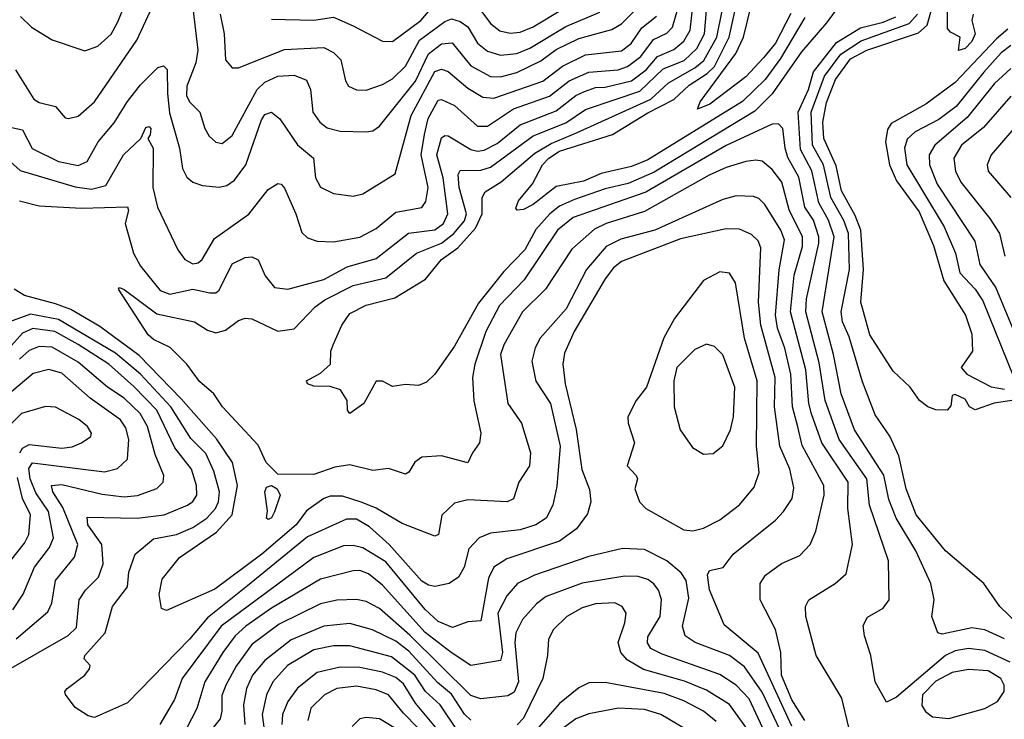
# Model space of a CAD drawing. Extents: x 1308313 to 1441400, y 959662 to 1036319.
# Tile 397 of 656: x 1355256 to 1358265, y 1020980 to 1023118. Entities that reach past the tile are written whole.
import ezdxf

# ---------------------------------------------------------------- set-up
doc = ezdxf.new("R2010")
doc.units = 0

msp = doc.modelspace()

# ---------------------------------------------------------------- linework, layer by layer
at = {"layer": '0CON10XD'}
for points in [[(1357612.8, 1023137.2), (1357565, 1023045.8), (1357528.7, 1023001.3), (1357475, 1022943.6), (1357365, 1022860.2), (1357327.5, 1022845), (1357335, 1022866.7), (1357444, 1023015), (1357468.2, 1023065), (1357529.3, 1023315)], [(1355258, 1023128), (1355291.9, 1023095), (1355355, 1023056.9), (1355455, 1023023.1), (1355495, 1023037.3), (1355535, 1023074), (1355555, 1023109.1), (1355606.6, 1023235)], [(1355255, 1022564.2), (1355315, 1022549.2), (1355445, 1022542.5), (1355585, 1022546.1), (1355588.8, 1022535), (1355577.8, 1022495), (1355603.6, 1022405), (1355625.4, 1022365), (1355685, 1022290.5), (1355715, 1022279.5), (1355785, 1022294.4), (1355836.5, 1022283.5), (1355855, 1022283.4), (1355865, 1022292), (1355905, 1022371.8), (1355945, 1022390.9), (1355965, 1022393.1), (1355984.4, 1022384.4), (1356006.5, 1022335), (1356035, 1022299.6), (1356075, 1022294.6), (1356185, 1022324.5), (1356256.7, 1022363.3), (1356345, 1022388), (1356444.1, 1022465.9), (1356525, 1022475.9), (1356550.6, 1022495), (1356563.9, 1022525), (1356549.6, 1022635), (1356530.9, 1022705), (1356545, 1022756.6), (1356555, 1022764.2), (1356565, 1022762.8), (1356635, 1022721.8), (1356655, 1022716.5), (1356675, 1022719.2), (1356715, 1022740), (1356785, 1022797), (1356895, 1022839.2), (1356955, 1022886.4), (1356981.8, 1022898.2), (1357015, 1022911), (1357045, 1022911.8), (1357125, 1022931.6), (1357170.8, 1022965), (1357205, 1023005.8), (1357255, 1023026.7), (1357285, 1023052.3), (1357304.5, 1023085.5), (1357318.9, 1023215)], [(1355785.8, 1023145), (1355800.6, 1023025), (1355793.8, 1022986.2), (1355766.9, 1022915), (1355765.3, 1022885), (1355775.6, 1022865.6), (1355806.1, 1022835), (1355821.3, 1022785), (1355835, 1022762.2), (1355855, 1022743.6), (1355875, 1022740), (1355905, 1022764.5), (1355981.5, 1022905), (1356005, 1022926.7), (1356045, 1022945.9), (1356095, 1022948.6), (1356132.8, 1022932.8), (1356144.2, 1022905), (1356151.8, 1022835), (1356172.9, 1022805), (1356195, 1022787.3), (1356235, 1022777.8), (1356315, 1022775.4), (1356335, 1022778.5), (1356355, 1022792.5), (1356465, 1022930.2), (1356505, 1023014), (1356545, 1023043.9), (1356577.7, 1023047.7), (1356635, 1022976.9), (1356695, 1022944.1), (1356725, 1022943.7), (1356775, 1022956.5), (1356848.1, 1022991.9), (1356895, 1023026.6), (1356965, 1023060), (1357065, 1023088.4), (1357095, 1023105.7), (1357178.7, 1023191.3)], [(1355790, 1022195), (1355829.5, 1022169.5), (1355855, 1022161.1), (1355885, 1022169), (1355925, 1022198.8), (1355945, 1022206.4), (1355965, 1022204.5), (1356045, 1022165.9), (1356095, 1022173.7), (1356159.2, 1022240.8), (1356188, 1022262), (1356275, 1022305.5), (1356375, 1022329.7), (1356468.7, 1022405), (1356545, 1022435.3), (1356583, 1022465), (1356615, 1022503.6), (1356621.1, 1022525), (1356598.5, 1022605), (1356595.5, 1022644.5), (1356602.4, 1022657.6), (1356665, 1022658.3), (1356695, 1022667.1), (1356825, 1022762.6), (1356925, 1022802.4), (1356985, 1022843.1), (1357076, 1022874), (1357150.9, 1022899.1), (1357222.7, 1022967.3), (1357286.5, 1022993.5), (1357325, 1023030), (1357349, 1023075), (1357358.3, 1023195)], [(1357784.7, 1023195.3), (1357721.2, 1023108.8), (1357645, 1023020), (1357555, 1022891), (1357502, 1022838), (1357195, 1022652.2), (1357115, 1022617.2), (1357045, 1022601.1), (1356951.3, 1022568.7), (1356905, 1022548), (1356875.6, 1022525), (1356833, 1022477), (1356799.2, 1022415), (1356735, 1022348.4), (1356658.3, 1022251.7), (1356585, 1022120.4), (1356524.6, 1022035.4), (1356499.1, 1022010.9), (1356475, 1022000.6), (1356435, 1022003.1), (1356395, 1021997.1), (1356365, 1022014), (1356345, 1022014), (1356307.1, 1021945), (1356265, 1021914.4), (1356257.8, 1021925), (1356256.4, 1021955), (1356236.7, 1021986.7), (1356205, 1021997.3), (1356155, 1021998.6), (1356135.8, 1022005), (1356131.9, 1022015), (1356175, 1022038.1), (1356206.2, 1022065), (1356206.9, 1022105), (1356213.6, 1022125), (1356240.4, 1022185), (1356265, 1022220.5), (1356315, 1022245.9), (1356402, 1022268), (1356496.2, 1022325), (1356545, 1022384.8), (1356595, 1022420.5), (1356649, 1022481), (1356668.9, 1022525), (1356669.3, 1022575), (1356678.4, 1022591.6), (1356727.3, 1022622.7), (1356830, 1022710), (1356880, 1022740), (1356957.9, 1022772.1), (1357185, 1022874.9), (1357238.7, 1022925), (1357319.3, 1022970.7), (1357346.5, 1022993.5), (1357386.2, 1023065), (1357402.4, 1023145)], [(1357655.4, 1023125), (1357580.3, 1022999.7), (1357533.6, 1022935), (1357465, 1022867.6), (1357175, 1022689.7), (1357125, 1022669.5), (1357032.4, 1022647.6), (1356978.5, 1022625), (1356895, 1022608.8), (1356825, 1022553.1), (1356795, 1022537.9), (1356776.1, 1022536.1), (1356771.7, 1022541.7), (1356780.6, 1022565), (1356823.4, 1022616.6), (1356853.1, 1022675), (1356872.6, 1022695), (1356905, 1022716.6), (1357067.6, 1022767.6), (1357175, 1022833.4), (1357255, 1022874.4), (1357301.9, 1022918), (1357356.5, 1022953.5), (1357378.6, 1022975), (1357423.9, 1023065), (1357452.4, 1023195)], [(1358170, 1023135), (1358165.4, 1023115), (1358175.2, 1023075), (1358165, 1023050.9), (1358145, 1023029.6), (1358124.3, 1023024.3), (1358130, 1023065), (1358100, 1023080), (1358091.5, 1023091.5), (1358092.4, 1023207.6)], [(1355205, 1022704.1), (1355257.6, 1022657.6), (1355425, 1022607.4), (1355475, 1022600.4), (1355518.8, 1022611.2), (1355572.8, 1022705), (1355626, 1022755), (1355641.5, 1022788.5), (1355651.5, 1022791.5), (1355656.5, 1022785), (1355655, 1022765.7), (1355647.1, 1022755), (1355664, 1022725), (1355663.1, 1022605), (1355676.8, 1022545), (1355738.8, 1022415), (1355760.9, 1022385), (1355785, 1022372.4), (1355801.4, 1022375), (1355813.1, 1022385), (1355850.8, 1022449.2), (1355955.8, 1022524.2), (1356015, 1022598.9), (1356045, 1022617.8), (1356055, 1022615.6), (1356065, 1022602.9), (1356100, 1022525), (1356117.9, 1022467.9), (1356135, 1022451.8), (1356165, 1022440.9), (1356215, 1022439.7), (1356295, 1022453.9), (1356345, 1022479.7), (1356405, 1022530), (1356485, 1022543.7), (1356497.1, 1022562.9), (1356503.9, 1022605), (1356482.6, 1022705), (1356493.3, 1022766.7), (1356504.1, 1022815.9), (1356535, 1022872.1), (1356545, 1022873.7), (1356585, 1022856.2), (1356655, 1022792.2), (1356685, 1022792.2), (1356764.5, 1022845.5), (1356875, 1022884), (1356935, 1022930.7), (1356995, 1022958), (1357085, 1022964.9), (1357113.2, 1022975), (1357154.1, 1023005.9), (1357192.4, 1023057.6), (1357233.6, 1023076.4), (1357251, 1023095), (1357274.3, 1023175.7)], [(1356025, 1023120), (1356155, 1023116.6), (1356215, 1023125.7), (1356275, 1023098.8), (1356365, 1023052.7), (1356395, 1023051.8), (1356481.5, 1023115), (1356525, 1023165.6)], [(1355212.9, 1022792.9), (1355265, 1022781.2), (1355294, 1022724), (1355375, 1022684.4), (1355435, 1022672.8), (1355462.1, 1022685), (1355495.8, 1022745), (1355545, 1022803.3), (1355585, 1022867.8), (1355625, 1022918.7), (1355678.4, 1022971.6), (1355695, 1022976.5), (1355706.2, 1022966.2), (1355708, 1022892), (1355713.3, 1022833.3), (1355744.4, 1022725), (1355753.8, 1022663.8), (1355766.8, 1022636.8), (1355785, 1022621.5), (1355815, 1022611.3), (1355865, 1022606), (1355889, 1022611), (1355912.8, 1022627.2), (1355946.5, 1022675), (1355995, 1022812.1), (1356005, 1022827.8), (1356025, 1022835.3), (1356051.2, 1022815), (1356105, 1022735.3), (1356153.3, 1022695), (1356159.6, 1022635), (1356175, 1022606.7), (1356215, 1022587.1), (1356275, 1022578.9), (1356305, 1022585.5), (1356403.5, 1022646.5), (1356452.5, 1022825), (1356525, 1022959.7), (1356545, 1022967), (1356565, 1022959.6), (1356625, 1022908.8), (1356671.5, 1022881.5), (1356705, 1022878.3), (1356855, 1022930), (1356915, 1022976.1), (1356985, 1023010.4), (1357095, 1023023), (1357124.8, 1023045), (1357156.9, 1023093.1), (1357201.8, 1023128.2)], [(1355242.7, 1022965), (1355298.9, 1022875), (1355315, 1022864.6), (1355365, 1022852.5), (1355395, 1022818.6), (1355405, 1022815.6), (1355435, 1022822.9), (1355485, 1022867.1), (1355613.8, 1023055), (1355655, 1023143.3)], [(1355868.1, 1023135), (1355881.2, 1023075), (1355885.3, 1022995.3), (1355905, 1022971.1), (1355925, 1022971.2), (1355952.5, 1022982.5), (1356065, 1023027.3), (1356185, 1023033.2), (1356215, 1023017.2), (1356237.7, 1022995), (1356251.4, 1022931.4), (1356260.8, 1022915), (1356285, 1022903.5), (1356315, 1022902.3), (1356365, 1022919.5), (1356395, 1022937.1), (1356435, 1022975.7), (1356477.8, 1023055), (1356555, 1023112.8), (1356575, 1023120.5), (1356602.1, 1023112.1), (1356625, 1023096.5), (1356655, 1023046.3), (1356685, 1023022), (1356725, 1023010), (1356775, 1023014.2), (1356815, 1023031.1), (1356925, 1023097.6), (1357028.8, 1023141.2)], [(1356660.8, 1023150.8), (1356695.4, 1023105.4), (1356723.5, 1023083.5), (1356755, 1023076.6), (1356785, 1023080.3), (1356825, 1023095.7), (1356915, 1023149.6)], [(1358265, 1021226.7), (1358205, 1021254.2), (1358165, 1021259.7), (1358075, 1021241.1), (1358061.9, 1021245), (1358043.5, 1021295), (1358050, 1021345), (1358040.6, 1021395), (1357994.8, 1021495), (1357934.4, 1021594.5), (1357911.6, 1021651.6), (1357896.7, 1021726.7), (1357807.4, 1021865), (1357766.1, 1021975), (1357742.8, 1022095), (1357707.9, 1022225), (1357744.4, 1022455), (1357727.8, 1022505), (1357698.2, 1022558.2), (1357676.3, 1022656.3), (1357641.6, 1022721.6), (1357634.9, 1022835), (1357666, 1022905), (1357681.5, 1022958.5), (1357751.4, 1023048.6), (1357825, 1023092.9), (1357895, 1023110.3), (1357933.3, 1023126.7)], [(1358303.7, 1021273.7), (1358251.3, 1021325), (1358201.8, 1021395), (1358085, 1021495.3), (1357995.7, 1021605), (1357964.9, 1021684.9), (1357942.5, 1021785), (1357915.2, 1021845.2), (1357870.5, 1021910.5), (1357831.6, 1022011.6), (1357790.5, 1022149.5), (1357770.6, 1022195), (1357766.2, 1022225), (1357791.2, 1022355), (1357788.2, 1022465), (1357774, 1022504), (1357734.5, 1022575), (1357712.2, 1022675), (1357678.4, 1022735), (1357674.3, 1022835), (1357714.9, 1022945), (1357765, 1023012.7), (1357827.1, 1023052.9), (1357973.8, 1023106.2), (1357999.5, 1023135)], [(1358294.5, 1021955.5), (1358234, 1021946), (1358175.8, 1021925.8), (1358158.8, 1021935), (1358145, 1021958.8), (1358115, 1021972.5), (1358105, 1021970), (1358101.7, 1021938.3), (1358090, 1021925), (1358055, 1021925.8), (1358031.2, 1021935), (1358006, 1021955), (1357977.5, 1021995), (1357925, 1022044.2), (1357853.3, 1022155), (1357826.7, 1022255), (1357834, 1022355), (1357826.1, 1022475), (1357809.4, 1022519.4), (1357767.6, 1022595), (1357751.1, 1022671.1), (1357713.2, 1022755), (1357710.3, 1022805), (1357721.6, 1022865), (1357748.7, 1022935), (1357795, 1022998.6), (1357845, 1023024.9), (1358002.5, 1023077.5), (1358029, 1023101), (1358043.9, 1023155)], [(1358275, 1023088.6), (1358240.5, 1023059.5), (1358115, 1022926.1), (1358025, 1022860), (1357919.3, 1022800.7), (1357908, 1022782), (1357901.2, 1022745), (1357913.8, 1022675), (1357935.4, 1022625.4), (1358005, 1022531.1), (1358048.3, 1022428.3), (1358080.4, 1022320.4), (1358146.2, 1022215), (1358165, 1022157.5), (1358167.5, 1022105), (1358132.5, 1022055), (1358150, 1022035), (1358225, 1021996.5), (1358265, 1021988.8)], [(1358285, 1023039.4), (1358255, 1023016.6), (1358202.1, 1022957.9), (1358117.4, 1022852.6), (1358065, 1022813.2), (1357992.8, 1022775), (1357967.4, 1022752.6), (1357959.8, 1022725), (1357966.5, 1022675), (1358014.9, 1022595), (1358080.8, 1022485), (1358115.8, 1022405), (1358128.8, 1022345), (1358175.9, 1022295), (1358198.9, 1022258.9), (1358294, 1022025)], [(1358285, 1022968.4), (1358235, 1022922.5), (1358150.9, 1022819.1), (1358052.2, 1022735), (1358035.2, 1022705), (1358035.6, 1022675), (1358059.5, 1022615), (1358175, 1022441.2), (1358190.3, 1022370.3), (1358238.8, 1022298.8), (1358310.9, 1022125)], [(1358285, 1022884.3), (1358201.2, 1022788.8), (1358133.9, 1022735), (1358110.6, 1022695), (1358115.7, 1022655), (1358132, 1022622), (1358220.9, 1022510.9), (1358250.4, 1022465), (1358266.8, 1022395)], [(1358283, 1021155), (1358205, 1021190.5), (1358155, 1021196.8), (1358115, 1021189.7), (1358085, 1021175.5), (1357935, 1021047.7), (1357905, 1021033.1), (1357870, 1021095), (1357856.5, 1021175), (1357837.1, 1021235), (1357833.2, 1021266.8), (1357847.1, 1021292.9), (1357895, 1021320), (1357912.9, 1021345), (1357911.1, 1021465), (1357853.1, 1021635), (1357844.9, 1021715), (1357759.9, 1021835), (1357717, 1021955), (1357699.1, 1022069.1), (1357657.8, 1022225), (1357660.4, 1022265), (1357698.2, 1022435), (1357698, 1022455), (1357681.8, 1022505), (1357655.6, 1022545.6), (1357636.4, 1022636.4), (1357603.6, 1022696.4), (1357594.6, 1022725), (1357588.4, 1022785), (1357575, 1022799.7), (1357555, 1022798.7), (1357415, 1022734), (1357169.5, 1022590.5), (1356946.8, 1022513.2), (1356899.2, 1022475), (1356797.2, 1022322.8), (1356722.5, 1022245), (1356680.6, 1022165), (1356647, 1022065), (1356640, 1022025), (1356643.8, 1021953.8), (1356665.4, 1021855), (1356661.1, 1021825), (1356639.2, 1021795), (1356625, 1021764.4), (1356545, 1021785.4), (1356485, 1021781.8), (1356463.6, 1021766.4), (1356445, 1021735.7), (1356435, 1021729.6), (1356383.1, 1021746.9), (1356335, 1021740.9), (1356265, 1021757.8), (1356219.1, 1021750.9), (1356155, 1021728.5), (1356045, 1021729.4), (1356009.6, 1021765), (1355985, 1021818.5), (1355875.4, 1021935), (1355848.9, 1021975), (1355805, 1022012.2), (1355766.7, 1022065), (1355716.2, 1022116.2), (1355665, 1022140.9), (1355648.5, 1022155), (1355557.5, 1022295), (1355560.7, 1022299.3), (1355575, 1022293.8), (1355675, 1022219.7), (1355790, 1022195)], [(1358319.5, 1022815), (1358225, 1022705.4), (1358211.9, 1022675), (1358215.4, 1022655), (1358285, 1022574.6)], [(1357790, 1020955), (1357768.1, 1021045), (1357690, 1021175), (1357657.9, 1021295), (1357657.5, 1021325), (1357667.5, 1021345), (1357748.2, 1021395), (1357781.5, 1021425), (1357800.8, 1021515), (1357786.3, 1021625), (1357787.6, 1021705), (1357706.7, 1021825), (1357675.8, 1021914.2), (1357667.2, 1021945), (1357658.6, 1022048.6), (1357610.9, 1022225), (1357622.7, 1022337.3), (1357648.4, 1022425), (1357647.8, 1022455), (1357607, 1022537), (1357585, 1022621.8), (1357555, 1022660.4), (1357525, 1022685.4), (1357505, 1022688.9), (1357475, 1022684.3), (1357415, 1022666.3), (1357362.9, 1022642.9), (1357165, 1022531.7), (1357047.9, 1022495), (1357012, 1022478), (1356942.9, 1022417.1), (1356862.2, 1022295), (1356792.1, 1022225), (1356735.2, 1022125), (1356725.2, 1022095), (1356747.5, 1021945), (1356789.7, 1021885), (1356817.1, 1021795), (1356814.2, 1021755), (1356780.7, 1021705), (1356765, 1021654.4), (1356745.3, 1021644.7), (1356625, 1021650.6), (1356585, 1021640.8), (1356545.6, 1021604.4), (1356535.6, 1021545), (1356525, 1021539.8), (1356425, 1021578.5), (1356345, 1021625.3), (1356302.6, 1021642.6), (1356242.7, 1021662.7), (1356205, 1021662.5), (1356185.1, 1021654.9), (1356132.7, 1021617.3), (1356100.4, 1021575), (1355995.7, 1021485), (1355852, 1021378), (1355705, 1021312.5), (1355689.1, 1021319.1), (1355681.9, 1021361.9), (1355691.2, 1021408.8), (1355744.1, 1021475), (1355857.4, 1021552.6), (1355905, 1021604.7), (1355921.4, 1021695), (1355906.2, 1021765), (1355856.9, 1021836.9), (1355749.4, 1021959.4), (1355621.5, 1022091.5), (1355500.7, 1022180.7), (1355412.5, 1022232.5), (1355365, 1022250.2), (1355270.8, 1022275), (1355239.4, 1022295)], [(1357655, 1020976.7), (1357615, 1021040.2), (1357583.6, 1021115), (1357581.4, 1021185), (1357565.2, 1021255), (1357518.2, 1021345), (1357518.7, 1021395), (1357535, 1021421.2), (1357584, 1021456), (1357639.5, 1021480.5), (1357671.5, 1021515), (1357689.1, 1021555), (1357714, 1021665), (1357713, 1021695), (1357647.3, 1021817.3), (1357633.7, 1021873.7), (1357617, 1021935), (1357612.6, 1022035), (1357594.5, 1022114.5), (1357572, 1022175), (1357565.8, 1022215), (1357576.5, 1022353.5), (1357592.7, 1022445), (1357581.4, 1022475), (1357532.9, 1022552.9), (1357515, 1022571.8), (1357498.2, 1022578.2), (1357445, 1022579.7), (1357405, 1022568.9), (1357196.8, 1022475), (1357092.8, 1022447.2), (1357048.4, 1022425), (1356988.4, 1022355), (1356926.2, 1022235), (1356846.8, 1022145), (1356830.8, 1022115), (1356821.4, 1022075)], [(1357615, 1020959.3), (1357512.9, 1021182.9), (1357409, 1021269), (1357363.8, 1021376.2), (1357357.8, 1021422.2), (1357363.8, 1021435), (1357405.3, 1021444.7), (1357436.4, 1021485), (1357565, 1021588.5), (1357589.6, 1021615), (1357616.4, 1021655), (1357621.9, 1021688.1), (1357609, 1021745), (1357579.1, 1021815), (1357562.1, 1021935), (1357564.1, 1022025), (1357520.3, 1022185), (1357513.8, 1022255), (1357520.7, 1022420.7), (1357512.4, 1022442.4), (1357492, 1022462), (1357455, 1022478.4), (1357415, 1022478.7), (1357275, 1022448.1), (1357095, 1022379.4), (1357070.2, 1022359.8), (1357045, 1022325.9), (1356950.6, 1022165), (1356920.6, 1022099.4), (1356915.2, 1022065), (1356922.6, 1022005), (1356956.4, 1021866.4), (1356973.2, 1021743.2), (1356997.6, 1021682.4), (1357001.3, 1021645), (1356991.5, 1021608.5), (1356957.6, 1021562.4), (1356905.5, 1021525), (1356745, 1021470.3), (1356704.3, 1021445.7), (1356688, 1021412), (1356665, 1021281.5), (1356625, 1021278.7), (1356578.6, 1021261.4), (1356535, 1021279.6), (1356495, 1021315.6), (1356375, 1021461.2), (1356305, 1021504.4), (1356275, 1021511.6), (1356245, 1021510.5), (1356155, 1021475.2), (1355871.3, 1021265), (1355752.7, 1021105), (1355729.1, 1021040.9), (1355684, 1020965)], [(1357313.3, 1021556.7), (1357345, 1021564.1), (1357395, 1021589.7), (1357455, 1021635.4), (1357500.1, 1021689.9), (1357515.7, 1021734.3), (1357507.7, 1021815), (1357509.1, 1022015), (1357471.1, 1022145), (1357443.6, 1022313.6), (1357425, 1022343.3), (1357395, 1022347.1), (1357345, 1022320.9), (1357257.2, 1022205), (1357223.8, 1022146.2), (1357171.7, 1021995), (1357139.5, 1021955), (1357114.6, 1021905), (1357114.9, 1021884.9), (1357134.7, 1021825), (1357112, 1021755), (1357139.4, 1021725), (1357143.9, 1021715), (1357135.5, 1021685), (1357149.5, 1021645), (1357168.8, 1021625), (1357285, 1021559.3), (1357313.3, 1021556.7)], [(1356821.4, 1022075), (1356833.6, 1022013.6), (1356877.6, 1021945), (1356907.6, 1021815), (1356897.8, 1021692.2), (1356885.3, 1021635), (1356864.6, 1021595), (1356832.7, 1021575), (1356785, 1021559.7), (1356695, 1021548.9), (1356660, 1021535), (1356628.6, 1021501.4), (1356614.3, 1021445), (1356597.1, 1021415), (1356568, 1021395), (1356525, 1021386.7), (1356505, 1021390.4), (1356485, 1021402.8), (1356385, 1021514.8), (1356325, 1021568.8), (1356285, 1021592.3), (1356255, 1021592.1), (1356135, 1021538.3), (1355952, 1021388), (1355830, 1021290), (1355775, 1021225.7), (1355585, 1021030.5), (1355484.1, 1020985.9), (1355465, 1020991.1), (1355425, 1021016.9), (1355395.9, 1021055.9), (1355393.8, 1021065), (1355400.8, 1021075), (1355455.5, 1021115), (1355469.5, 1021135), (1355471.4, 1021145), (1355452.9, 1021165), (1355455.5, 1021175), (1355517, 1021245), (1355539.1, 1021325), (1355585.3, 1021385), (1355589.8, 1021430.2), (1355608.5, 1021485), (1355665, 1021531.4), (1355735, 1021545.2), (1355785, 1021566.6), (1355827.8, 1021595), (1355854.5, 1021625), (1355863.8, 1021645), (1355866.7, 1021675), (1355848.9, 1021738.9), (1355825, 1021792.8), (1355778.5, 1021838.5), (1355717.9, 1021935), (1355625, 1022035.1), (1355549.2, 1022099.2), (1355375, 1022201.6), (1355288.5, 1022218.5), (1355225, 1022194.4)], [(1355208.2, 1021125), (1355403.7, 1021236.3), (1355429.3, 1021260.7), (1355437.6, 1021345), (1355457.2, 1021375), (1355497.2, 1021415), (1355510.6, 1021455), (1355506.6, 1021515), (1355464.1, 1021575), (1355462.3, 1021597.7), (1355615, 1021595.2), (1355697.5, 1021605), (1355768.5, 1021635), (1355785, 1021645.9), (1355796.9, 1021665), (1355796.7, 1021695), (1355780.6, 1021745), (1355730.3, 1021810.3), (1355674.6, 1021925), (1355605, 1021997.3), (1355528.3, 1022065), (1355434.7, 1022125.3), (1355362.9, 1022165), (1355295.6, 1022174.4), (1355265, 1022160.3), (1355215, 1022104.4)], [(1355245, 1021226), (1355341.6, 1021308.4), (1355353.8, 1021335), (1355365, 1021404.4), (1355423.9, 1021476.1), (1355433.2, 1021515), (1355387.3, 1021627.3), (1355357.5, 1021675), (1355353.6, 1021695), (1355385, 1021697.7), (1355507.9, 1021667.9), (1355575, 1021660.6), (1355615.5, 1021664.5), (1355675, 1021686), (1355694.6, 1021705), (1355696.8, 1021725), (1355669.9, 1021789.9), (1355646.9, 1021875), (1355624.5, 1021915), (1355575, 1021961.8), (1355524.2, 1021995), (1355435, 1022071.8), (1355355, 1022117.3), (1355315, 1022119.3), (1355285, 1022107.1), (1355255, 1022080.7)], [(1357345, 1021790.8), (1357375, 1021792.9), (1357405, 1021815.8), (1357428.4, 1021865), (1357436.7, 1021905), (1357440.8, 1021995), (1357405, 1022094.4), (1357379.5, 1022119.5), (1357355, 1022126.7), (1357319.4, 1022110.6), (1357263.6, 1022055), (1357254.6, 1022015), (1357256.2, 1021935), (1357274.4, 1021865), (1357311.4, 1021811.4), (1357345, 1021790.8)], [(1355235.4, 1021314.6), (1355266.7, 1021363.3), (1355301.3, 1021445), (1355347, 1021505), (1355359.6, 1021535), (1355344.1, 1021615), (1355305, 1021672.4), (1355288.1, 1021715), (1355283.4, 1021746.6), (1355295, 1021764.4), (1355515, 1021736.2), (1355555, 1021746.7), (1355585.2, 1021774.8), (1355589.8, 1021835), (1355580.5, 1021870.5), (1355564.2, 1021895), (1355471.5, 1021961.5), (1355385, 1022038.5), (1355345, 1022048.9), (1355297.2, 1022037.2), (1355225, 1021976.3)], [(1355255.9, 1021794.1), (1355265, 1021809), (1355285, 1021820.2), (1355385, 1021809), (1355416.6, 1021813.4), (1355444.4, 1021825), (1355473.1, 1021845), (1355475.5, 1021855), (1355462.9, 1021875), (1355436.8, 1021896.8), (1355365, 1021933.8), (1355335, 1021936.2), (1355261.8, 1021915), (1355175, 1021829.1)], [(1355227.4, 1021465), (1355271, 1021519), (1355284, 1021545), (1355288.9, 1021605), (1355264.4, 1021655), (1355249.1, 1021719.1)], [(1356015, 1021590.8), (1356010, 1021595), (1356013, 1021617), (1356004.7, 1021675), (1356010.1, 1021689.9), (1356025, 1021694.6), (1356042.7, 1021685), (1356051.8, 1021665), (1356035, 1021614), (1356025, 1021596.2), (1356015, 1021590.8)], [(1357598.4, 1020908.4), (1357525, 1021063.4), (1357470.7, 1021140.7), (1357425, 1021175.5), (1357319.6, 1021215), (1357289.2, 1021235), (1357281.6, 1021265), (1357300.8, 1021350.8), (1357293, 1021405), (1357277.5, 1021427.5), (1357233.3, 1021465), (1357165, 1021498.9), (1357097.9, 1021502.1), (1356995, 1021477.6), (1356828.7, 1021421.3), (1356776.9, 1021395), (1356745, 1021358.2), (1356717.5, 1021305), (1356731.5, 1021185), (1356725, 1021160.4), (1356635, 1021145.3), (1356574.7, 1021185), (1356495, 1021245.8), (1356365, 1021389.8), (1356322.1, 1021425), (1356295, 1021434.8), (1356275, 1021434.4), (1356175, 1021408.8), (1356025, 1021320), (1355946.5, 1021265), (1355914.3, 1021235.7), (1355876.6, 1021185), (1355822.1, 1021095), (1355796.9, 1021013.1), (1355732.5, 1020887.5)], [(1357581.4, 1020835), (1357485, 1021042.6), (1357444.9, 1021084.9), (1357395, 1021117.2), (1357219.1, 1021179.1), (1357185, 1021196.6), (1357174.2, 1021214.2), (1357175, 1021232), (1357213.3, 1021295), (1357217, 1021347), (1357208.1, 1021375), (1357194.1, 1021394.1), (1357175, 1021407.5), (1357146.3, 1021416.3), (1357105, 1021417.7), (1356975, 1021396.2), (1356865, 1021355.2), (1356835, 1021333.2), (1356791.9, 1021285), (1356772.5, 1021245), (1356769.4, 1021215), (1356780.6, 1021095), (1356766.5, 1021063.5), (1356747.3, 1021052.7), (1356665, 1021043.5), (1356635, 1021053.7), (1356447.7, 1021237.7), (1356355, 1021318.7), (1356315, 1021340), (1356285, 1021346.9), (1356224.8, 1021344.8), (1356175, 1021333.3), (1356049.2, 1021270.8), (1355965, 1021208.8), (1355917.6, 1021142.4), (1355885.8, 1021085), (1355873.6, 1021053.6), (1355874, 1021005), (1355868.1, 1020981.9), (1355806.2, 1020905)], [(1357483.4, 1020945), (1357425.3, 1021025.3), (1357355, 1021069.2), (1357287, 1021097), (1357162.5, 1021132.5), (1357112.6, 1021162.6), (1357092.9, 1021185), (1357084.7, 1021215), (1357105.3, 1021275), (1357109.1, 1021305), (1357097.3, 1021325), (1357075, 1021336.4), (1357015, 1021333.3), (1356975, 1021320.7), (1356927.9, 1021295), (1356886.7, 1021255), (1356871.6, 1021225), (1356869.2, 1021175), (1356854.2, 1021105), (1356795, 1020984.2), (1356776.2, 1020963.8)], [(1356635, 1020977.7), (1356615, 1020996.1), (1356575, 1021057), (1356532.9, 1021092.9), (1356445, 1021188.2), (1356405, 1021218.9), (1356334.1, 1021254.1), (1356265, 1021272.7), (1356185.4, 1021264.6), (1356085, 1021223.4), (1356005, 1021160.6), (1355967, 1021115), (1355948.7, 1021075), (1355939.4, 1021025), (1355944.1, 1020965)], [(1356595, 1020943.9), (1356540.8, 1021025), (1356495.8, 1021065), (1356463.3, 1021115), (1356391.8, 1021171.8), (1356265, 1021204.8), (1356215, 1021205.2), (1356155, 1021193.2), (1356074.8, 1021145), (1356029.2, 1021095), (1356010.4, 1021055), (1355997.1, 1020995), (1356006, 1020925)], [(1356577.7, 1020895), (1356465, 1021029.4), (1356428.5, 1021088.5), (1356405, 1021107.9), (1356365, 1021124.1), (1356295, 1021138.7), (1356235, 1021139.5), (1356165, 1021123), (1356104.6, 1021075.4), (1356075.6, 1021035), (1356059, 1020995), (1356056.6, 1020965)], [(1358095, 1020982.9), (1358205, 1021013.9), (1358244.2, 1021035), (1358264.4, 1021065), (1358264.3, 1021085), (1358254.2, 1021105), (1358215, 1021128.7), (1358155, 1021132.9), (1358105, 1021123.9), (1358055, 1021096.8), (1358015.2, 1021055), (1358013.1, 1021023.1), (1358023.9, 1021003.9), (1358045, 1020988.3), (1358095, 1020982.9)], [(1356555, 1020870), (1356429, 1020999), (1356382.8, 1021055), (1356345, 1021071), (1356285, 1021081.6), (1356225, 1021074.8), (1356187.6, 1021055), (1356145.8, 1021015), (1356136.6, 1020976.6)], [(1357384.1, 1020974.1), (1357345.9, 1021005), (1357285, 1021037.4), (1357225, 1021059.2), (1357045, 1021093.2), (1356995, 1021092.2), (1356965, 1021076.8), (1356905, 1021028.9), (1356805.5, 1020915)], [(1357315, 1020935.7), (1357215.5, 1020995), (1357165, 1021010.4), (1357085.6, 1021014.4), (1356995, 1020997.5), (1356955, 1020981.7), (1356865, 1020914.5)], [(1356415, 1020946.7), (1356355, 1020981.9), (1356315, 1020986.2), (1356295, 1020981.5), (1356271.5, 1020958.5)]]:
    msp.add_lwpolyline(points, dxfattribs=at)

doc.saveas('drawing.dxf')
